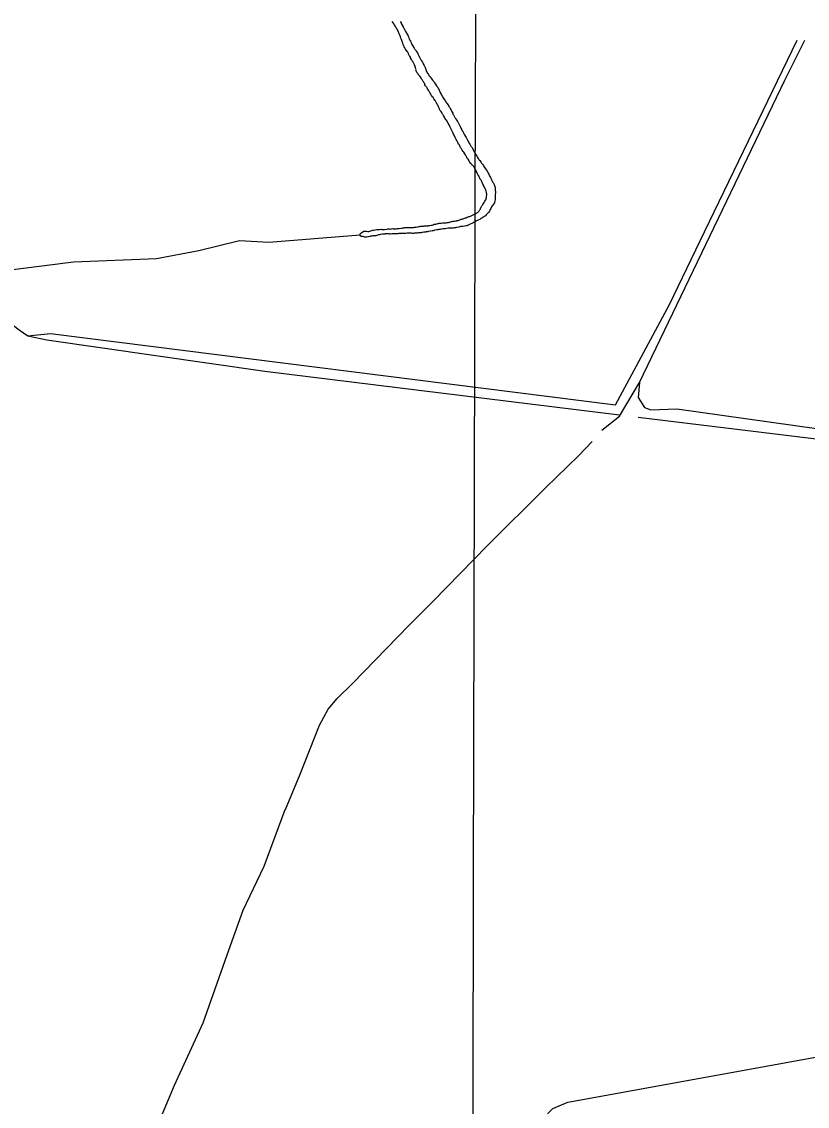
# Model space of a CAD drawing. Extents: x 3177185 to 3215018, y 812988 to 838321.
# Drawn here: x 3190895 to 3192578, y 833803 to 836124 of the extents above; entities that cross this region are included whole.
import ezdxf

# ---------------------------------------------------------------- set-up
doc = ezdxf.new("R2010")
doc.units = 0
doc.layers.add('V-GRID-MAJR', color=7, linetype='Continuous')
doc.layers.add('V-TOPO-SHOR', color=7, linetype='Continuous')

msp = doc.modelspace()

# ---------------------------------------------------------------- linework, layer by layer
at = {"layer": 'V-GRID-MAJR'}
msp.add_spline([(3191823.847, 818374.883), (3191838.828, 824434.0750000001), (3191853.818, 830496.351), (3191868.808, 836558.667), (3191868.816, 836561.711)], degree=3, dxfattribs=at)
at = {"layer": 'V-TOPO-SHOR'}
for points in [[(3191720.748, 836060.7490000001), (3191719.699, 836062.367), (3191718.911, 836063.446), (3191717.596, 836065.337), (3191715.765, 836068.568), (3191714.717, 836070.188), (3191713.934, 836071.802), (3191712.892, 836073.957), (3191712.378, 836075.566), (3191711.342, 836078.255), (3191709.273, 836083.9), (3191708.499, 836086.0480000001), (3191707.203, 836089.2760000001), (3191706.43, 836091.692), (3191705.654, 836093.843), (3191704.62, 836096.53), (3191703.838, 836098.1460000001), (3191703.33, 836100.292), (3191702.5470000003, 836101.9060000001), (3191701.239, 836104.062), (3191698.107, 836110.255), (3191696.795, 836112.144), (3191694.9620000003, 836115.377), (3191693.915, 836117.264), (3191692.8710000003, 836119.15), (3191688.664, 836124.821)], [(3191706.318, 836124.8640000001), (3191706.84, 836123.787), (3191708.149, 836121.63), (3191708.134, 836120.561), (3191710.232, 836117.057), (3191712.323, 836113.284), (3191713.095, 836110.868), (3191714.147, 836109.5160000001), (3191715.194, 836107.63), (3191717.2830000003, 836103.591), (3191720.68, 836097.3960000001), (3191721.989, 836095.2390000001), (3191723.552, 836091.741), (3191724.59, 836089.321), (3191726.6750000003, 836085.0160000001), (3191727.711, 836082.327), (3191728.4960000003, 836080.979), (3191730.056, 836077.481), (3191731.103, 836075.595), (3191732.1410000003, 836073.176), (3191735.8170000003, 836067.78), (3191736.8680000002, 836066.162), (3191737.92, 836064.81), (3191738.441, 836063.733), (3191739.762, 836062.3790000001), (3191740.284, 836061.302), (3191742.6410000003, 836057.528), (3191743.688, 836055.6410000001), (3191744.736, 836054.023), (3191745.258, 836052.946), (3191745.7770000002, 836051.603), (3191746.819, 836049.4500000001), (3191749.6920000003, 836044.064)], [(3190908.63811148, 835451.5890206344), (3190956.942110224, 835456.9561316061), (3192167.2256343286, 835303.9934689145), (3192282.6185202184, 835518.6779077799), (3192357.7580738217, 835674.3241259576), (3192556.341179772, 836084.9081152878)], [(3192137.7065239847, 835250.3223591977), (3192175.276300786, 835279.8414695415), (3192218.2131885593, 835352.2974676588), (3192529.5056249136, 835999.0343397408), (3192572.442512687, 836084.9081152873)], [(3191834.508, 835856.5430000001), (3191833.466, 835858.6950000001), (3191832.948, 835860.041), (3191832.159, 835861.12), (3191831.107, 835862.4720000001), (3191829.544, 835865.702), (3191828.757, 835867.047), (3191827.7090000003, 835868.665), (3191827.191, 835870.011), (3191825.88, 835872.167), (3191824.577, 835874.858), (3191823.531, 835876.7440000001), (3191821.966, 835879.974), (3191821.448, 835881.318), (3191820.139, 835883.474), (3191818.311, 835886.974), (3191817.792, 835888.3200000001), (3191817.008, 835889.667), (3191816.494, 835891.277), (3191815.1890000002, 835893.97), (3191812.84, 835898.547), (3191810.495, 835903.3910000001), (3191809.453, 835905.545), (3191808.933, 835906.623), (3191807.6180000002, 835908.511), (3191806.315, 835911.202), (3191804.216, 835914.4400000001), (3191803.424, 835915.251), (3191802.111, 835917.1410000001), (3191801.06, 835918.759), (3191800.54, 835919.834), (3191798.711, 835923.336), (3191797.659, 835924.686), (3191796.614, 835926.572), (3191796.092, 835927.65), (3191794.781, 835929.806), (3191793.468, 835931.694), (3191791.107, 835935.203), (3191790.071, 835937.892), (3191789.553, 835939.235), (3191788.7660000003, 835940.583), (3191788.248, 835941.926), (3191786.421, 835945.426), (3191785.375, 835947.312), (3191783.808, 835950.2760000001), (3191782.755, 835951.625), (3191781.453, 835954.317), (3191780.67, 835955.932), (3191778.305, 835959.172), (3191777.514, 835960.252), (3191776.2060000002, 835962.408), (3191775.153, 835963.76), (3191773.3140000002, 835966.457), (3191771.213, 835969.427), (3191769.9020000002, 835971.583), (3191769.114, 835972.665), (3191768.3310000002, 835974.278), (3191767.543, 835975.36), (3191766.24, 835978.051), (3191764.661, 835980.209), (3191764.1410000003, 835981.287), (3191763.6210000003, 835982.3640000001), (3191762.828, 835983.177), (3191762.04, 835984.256), (3191761.518, 835985.331), (3191760.469, 835986.951), (3191758.894, 835989.378), (3191758.38, 835990.99), (3191757.333, 835992.8740000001), (3191756.289, 835994.76), (3191754.968, 835996.1140000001), (3191753.399, 835999.078), (3191752.3510000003, 836000.696), (3191751.562, 836001.777), (3191750.5160000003, 836003.661), (3191748.414, 836006.631), (3191744.464, 836011.497), (3191743.413, 836013.115), (3191742.629, 836014.462), (3191741.84, 836015.542), (3191741.0640000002, 836017.692), (3191739.7660000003, 836020.6510000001), (3191739.778, 836021.72), (3191739.014, 836024.671), (3191738.5, 836026.283), (3191737.204, 836029.511), (3191736.432, 836031.9280000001), (3191734.343, 836035.966), (3191733.554, 836037.0480000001), (3191732.7800000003, 836039.196), (3191731.725, 836040.5480000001), (3191730.423, 836043.2390000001), (3191728.332, 836047.009), (3191727.809, 836048.086), (3191726.501, 836050.243), (3191725.45, 836051.863), (3191723.879, 836054.558), (3191723.365, 836056.1680000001), (3191722.063, 836058.861), (3191721.541, 836059.936), (3191720.748, 836060.7490000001)], [(3191749.6920000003, 836044.064), (3191750.7430000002, 836042.444), (3191751.787, 836040.56), (3191753.622, 836037.594), (3191754.4050000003, 836035.979), (3191755.451, 836034.0920000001), (3191757.542, 836030.322), (3191758.06, 836028.976), (3191759.363, 836026.285), (3191759.875, 836024.407), (3191760.653, 836022.525), (3191761.161, 836020.3790000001), (3191764.557, 836013.915), (3191766.398, 836011.484), (3191767.44, 836009.332), (3191769.81, 836006.358), (3191771.911, 836003.389), (3191775.069, 835999.338), (3191776.386, 835997.716), (3191778.495, 835995.2810000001), (3191779.278, 835993.667), (3191781.379, 835990.697), (3191784.011, 835987.187), (3191784.795, 835985.839), (3191785.582, 835984.492), (3191786.626, 835982.606), (3191787.681, 835981.256), (3191789.508, 835977.7540000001), (3191791.582, 835972.644), (3191792.1040000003, 835971.569), (3191793.407, 835968.878), (3191794.4560000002, 835967.26), (3191796.035, 835965.099), (3191796.8170000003, 835963.483), (3191799.702, 835959.166), (3191801.0130000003, 835957.012), (3191802.848, 835954.044), (3191803.895, 835952.16), (3191805.74, 835949.995), (3191808.366, 835946.2170000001), (3191809.676, 835944.06), (3191810.723, 835942.176), (3191811.509, 835941.095), (3191812.8140000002, 835938.404), (3191814.389, 835935.9770000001), (3191815.173, 835934.6290000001), (3191815.955, 835933.013), (3191816.998, 835930.861), (3191818.304, 835928.438), (3191818.823, 835927.0920000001), (3191818.808, 835926.023), (3191819.863, 835924.938), (3191821.954, 835920.899), (3191823.007, 835919.55), (3191823.5270000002, 835918.4720000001), (3191824.315, 835917.393), (3191826.679, 835913.885), (3191827.201, 835912.81), (3191828.778, 835910.649), (3191829.032, 835909.576), (3191830.085, 835908.224), (3191832.694, 835903.108), (3191833.742, 835901.49), (3191834.2600000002, 835900.147), (3191835.043, 835898.5310000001), (3191836.089, 835896.647), (3191836.863, 835894.497), (3191838.9560000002, 835890.724), (3191840.5330000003, 835888.566), (3191841.5700000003, 835885.876), (3191842.622, 835884.527), (3191843.927, 835882.1020000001), (3191845.7600000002, 835878.868), (3191847.3310000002, 835876.1730000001), (3191847.849, 835874.8300000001), (3191849.151, 835872.139), (3191852.029, 835867.019), (3191853.075, 835865.134), (3191854.9080000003, 835862.169), (3191855.961, 835860.817), (3191857.534, 835858.122), (3191859.3710000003, 835855.425), (3191861.986, 835850.843), (3191863.031, 835848.691), (3191864.602, 835845.996), (3191865.646, 835844.11), (3191867.4790000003, 835840.876), (3191870.094, 835836.296), (3191870.877, 835834.681), (3191872.708, 835831.447), (3191874.028, 835830.093), (3191875.335, 835827.6680000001), (3191876.394, 835826.853), (3191879.022, 835823.0750000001), (3191880.3340000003, 835821.186), (3191882.184, 835819.29), (3191884.021, 835816.591), (3191885.3310000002, 835814.434), (3191888.4790000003, 835809.5800000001), (3191889.79, 835807.424), (3191892.159, 835804.4500000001)], [(3191839.231, 835702.14), (3191840.574, 835702.658), (3191841.916, 835702.908), (3191843.528, 835703.422), (3191845.676, 835704.198), (3191847.556, 835704.708), (3191849.708, 835705.753), (3191852.668, 835707.051), (3191854.8140000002, 835707.559), (3191856.696, 835708.337), (3191859.387, 835709.642), (3191861.003, 835710.422), (3191862.083, 835711.213), (3191863.426, 835711.731), (3191864.507, 835712.517), (3191865.576, 835712.505), (3191867.1920000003, 835713.287), (3191868.272, 835714.076), (3191869.8850000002, 835714.856), (3191871.776, 835716.171), (3191872.853, 835716.691), (3191873.6720000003, 835718.018), (3191875.839, 835720.132), (3191876.39, 835721.461), (3191877.207, 835722.522), (3191877.756, 835723.585), (3191878.036, 835724.652), (3191879.681, 835727.841), (3191879.9620000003, 835728.905), (3191881.049, 835730.231), (3191882.137, 835731.554), (3191882.9560000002, 835732.881), (3191884.324, 835735.2710000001), (3191885.417, 835737.128), (3191886.237, 835738.4550000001), (3191887.326, 835740.047), (3191888.424, 835742.172), (3191888.973, 835743.235), (3191889.798, 835745.099), (3191890.079, 835746.164), (3191890.642, 835748.2980000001), (3191890.929, 835749.897), (3191891.244, 835753.639), (3191891.2600000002, 835754.9770000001), (3191890.757, 835757.389), (3191890.775, 835758.726), (3191890.009, 835761.68), (3191889.497, 835763.56), (3191888.453, 835765.444), (3191887.67, 835767.06), (3191887.1520000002, 835768.403), (3191886.106, 835770.289), (3191885.589, 835771.633), (3191884.543, 835773.519), (3191884.021, 835774.594), (3191882.974, 835776.481), (3191882.468, 835778.6290000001), (3191880.904, 835781.857), (3191880.1210000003, 835783.4720000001), (3191879.3310000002, 835784.285), (3191878.2800000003, 835785.903), (3191877.492, 835786.983), (3191876.453, 835789.403), (3191875.671, 835791.019), (3191874.883, 835792.099), (3191874.375, 835794.245), (3191872.54, 835797.21), (3191871.757, 835798.826), (3191870.969, 835799.9060000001), (3191870.449, 835800.983), (3191869.4020000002, 835802.8690000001), (3191868.366, 835805.556), (3191866.799, 835808.517), (3191866.011, 835809.599), (3191865.488, 835810.676), (3191864.171, 835812.2980000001), (3191862.599, 835814.725), (3191860.489, 835817.158), (3191859.697, 835817.971), (3191858.644, 835819.323), (3191857.8510000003, 835820.134), (3191856.534, 835821.756), (3191855.218, 835823.378), (3191854.429, 835824.459), (3191853.383, 835826.343), (3191852.598, 835827.691), (3191851.292, 835830.116), (3191848.9220000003, 835833.087), (3191848.4020000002, 835834.164), (3191847.615, 835835.512), (3191846.5670000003, 835837.13), (3191845.791, 835839.28), (3191844.482, 835841.437), (3191842.383, 835844.6730000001), (3191841.066, 835846.295), (3191838.961, 835848.996), (3191837.91, 835850.6140000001), (3191836.861, 835852.234), (3191836.077, 835853.5800000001), (3191835.286, 835854.661), (3191834.508, 835856.5430000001)], [(3191892.159, 835804.4500000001), (3191892.94, 835802.836), (3191893.722, 835801.22), (3191895.037, 835799.332), (3191897.378, 835794.22), (3191898.162, 835792.873), (3191899.203, 835790.452), (3191900.509, 835788.027), (3191901.552, 835785.875), (3191903.909, 835781.832), (3191904.957, 835780.214), (3191905.4760000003, 835778.871), (3191906.524, 835777.251), (3191907.306, 835775.637), (3191908.593, 835771.608), (3191909.08, 835767.856), (3191909.324, 835765.98), (3191909.557, 835763.304), (3191909.795, 835760.893), (3191909.756, 835757.9500000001), (3191909.449, 835754.745), (3191909.119, 835749.934), (3191909.082, 835746.991), (3191909.326, 835745.117), (3191909.2970000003, 835742.9770000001), (3191908.73, 835740.311), (3191908.1750000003, 835738.711), (3191907.616, 835736.846), (3191905.969, 835733.657), (3191903.796, 835731.011), (3191901.615, 835727.828), (3191901.066, 835726.765), (3191900.237, 835724.635), (3191898.867, 835721.9770000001), (3191896.954, 835718.792), (3191894.773, 835715.612), (3191892.876, 835713.763), (3191890.982, 835711.9130000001), (3191889.894, 835710.59), (3191888.537, 835709.003), (3191887.185, 835707.9500000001), (3191884.494, 835706.648), (3191882.6010000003, 835705.067), (3191880.441, 835703.488), (3191878.827, 835702.7050000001), (3191876.941, 835701.661), (3191876.128, 835700.868), (3191872.9020000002, 835699.572), (3191871.825, 835699.052), (3191870.752, 835698.7980000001), (3191869.6720000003, 835698.007), (3191868.057, 835697.2270000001), (3191866.981, 835696.7050000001), (3191865.9, 835695.916), (3191863.477, 835694.61), (3191862.4, 835694.087), (3191860.512, 835692.775), (3191859.17, 835692.525), (3191857.018, 835691.482), (3191855.941, 835690.96), (3191853.249, 835689.658), (3191850.29, 835688.357), (3191848.943, 835687.573), (3191847.0670000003, 835687.329), (3191843.5810000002, 835686.571), (3191839.829, 835686.084), (3191837.687, 835685.8420000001), (3191836.349, 835685.861), (3191835.008, 835685.611), (3191833.935, 835685.357), (3191831.254, 835684.855), (3191826.154, 835683.581), (3191824.541, 835682.801), (3191822.935, 835682.821), (3191821.866, 835682.836), (3191819.187, 835682.6), (3191815.708, 835682.3790000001), (3191813.5670000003, 835682.4060000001), (3191812.2260000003, 835682.1560000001), (3191809.555, 835682.457), (3191805.003, 835681.98), (3191802.5840000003, 835681.208), (3191799.907, 835680.974), (3191798.3000000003, 835680.726), (3191793.475, 835679.987), (3191791.332, 835679.745), (3191789.9930000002, 835679.495), (3191787.849, 835679.256), (3191786.237, 835678.742), (3191784.095, 835678.5), (3191779.538, 835677.757), (3191778.465, 835677.503), (3191776.853, 835676.9890000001), (3191774.438, 835676.483), (3191771.753, 835675.715), (3191766.128, 835674.984), (3191764.786, 835674.734), (3191762.91, 835674.49), (3191761.571, 835674.24), (3191759.963, 835673.992), (3191756.4790000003, 835673.503)], [(3191626.503, 835675.424), (3191627.847, 835675.942), (3191629.723, 835676.186), (3191631.06, 835676.167), (3191632.397, 835676.1510000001), (3191633.999, 835675.862), (3191636.401, 835675.5650000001), (3191638.003, 835675.277), (3191639.076, 835675.5310000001), (3191642.8340000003, 835676.552), (3191647.401, 835678.101), (3191648.474, 835678.355), (3191649.811, 835678.336), (3191652.2260000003, 835678.84), (3191656.244, 835679.3250000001), (3191657.3170000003, 835679.579), (3191659.1890000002, 835679.555), (3191661.596, 835679.524), (3191665.882, 835680.005), (3191666.9450000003, 835679.457), (3191669.8880000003, 835679.42), (3191672.298, 835679.655), (3191678.193, 835680.382), (3191680.0670000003, 835680.628), (3191681.674, 835680.8740000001), (3191683.009, 835680.589), (3191684.881, 835680.567), (3191687.558, 835680.8), (3191689.973, 835681.304), (3191691.044, 835681.289), (3191693.45, 835681.259), (3191697.4620000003, 835681.208), (3191699.344, 835681.986), (3191700.678, 835681.701), (3191703.6210000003, 835681.664), (3191709.781, 835682.389), (3191711.124, 835682.905), (3191713.269, 835683.147), (3191714.338, 835683.133), (3191715.681, 835683.6510000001), (3191717.019, 835683.634), (3191720.7660000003, 835683.854), (3191722.374, 835684.101), (3191723.98, 835684.081), (3191725.583, 835684.06), (3191729.329, 835684.011), (3191731.736, 835683.983), (3191734.9450000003, 835683.942), (3191736.286, 835684.191), (3191737.894, 835684.437), (3191739.233, 835684.689), (3191742.719, 835685.179), (3191744.327, 835685.426), (3191746.205, 835685.936), (3191747.542, 835685.92), (3191749.688, 835686.4280000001), (3191752.367, 835686.661), (3191756.115, 835686.881), (3191757.454, 835687.132), (3191759.599, 835687.372), (3191760.94, 835687.622), (3191763.074, 835687.327), (3191766.019, 835687.558), (3191767.365, 835688.077), (3191769.236, 835688.052), (3191772.188, 835688.818), (3191774.0640000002, 835689.06), (3191776.48, 835689.832), (3191778.362, 835690.61), (3191779.433, 835690.598), (3191782.114, 835691.0970000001), (3191784.5330000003, 835691.8690000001), (3191786.677, 835692.377), (3191788.019, 835692.627), (3191789.358, 835692.877), (3191790.699, 835693.1290000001), (3191792.037, 835693.111), (3191793.642, 835693.09), (3191796.592, 835693.588), (3191797.661, 835693.5750000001), (3191799.532, 835693.551), (3191801.679, 835694.059), (3191804.353, 835694.0260000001), (3191806.234, 835694.536), (3191809.4450000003, 835694.761), (3191810.786, 835695.013), (3191812.396, 835695.527), (3191813.473, 835696.047), (3191815.8880000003, 835696.5530000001), (3191816.9590000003, 835696.539), (3191818.569, 835697.055), (3191820.4450000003, 835697.297), (3191822.321, 835697.54), (3191824.731, 835697.778), (3191826.877, 835698.286), (3191827.955, 835698.806), (3191829.562, 835699.054), (3191833.322, 835700.3420000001), (3191836.2800000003, 835701.3740000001), (3191837.887, 835701.622), (3191839.231, 835702.14)], [(3191619.982, 835667.482), (3191424.2608587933, 835651.5413810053), (3191361.6140344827, 835655.0217601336), (3191274.6045562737, 835634.1394853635), (3191184.114698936, 835616.7375897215), (3191006.6153633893, 835609.7768314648), (3190317.500295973, 835522.7673532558), (3189906.815558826, 835474.0420454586), (3188928.829023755, 835390.5129463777), (3188918.38788637, 835362.6699133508), (3188897.5056116, 835352.2287759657), (3188881.145, 835350.974)], [(3191756.4790000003, 835673.503), (3191753.799, 835673.001), (3191751.923, 835672.758), (3191750.5810000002, 835672.508), (3191747.904, 835672.274), (3191746.0330000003, 835672.299), (3191743.3540000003, 835672.063), (3191741.7460000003, 835671.817), (3191740.409, 835671.834), (3191735.588, 835671.361), (3191734.515, 835671.107), (3191733.444, 835671.1190000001), (3191732.106, 835671.138), (3191730.2430000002, 835671.697), (3191728.637, 835671.715), (3191727.0330000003, 835671.738), (3191725.159, 835671.76), (3191722.751, 835671.525), (3191721.145, 835671.5430000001), (3191717.662, 835671.054), (3191714.987, 835671.088), (3191713.115, 835671.113), (3191711.774, 835670.861), (3191710.705, 835670.875), (3191707.764, 835670.912), (3191704.5500000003, 835670.687), (3191702.678, 835670.71), (3191700.798, 835670.198), (3191697.857, 835670.236), (3191695.986, 835670.261), (3191693.307, 835670.025), (3191689.029, 835670.081), (3191685.815, 835669.853), (3191684.744, 835669.868), (3191682.606, 835669.894), (3191679.931, 835669.929), (3191675.116, 835669.991), (3191674.0470000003, 835670.005), (3191672.974, 835669.7490000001), (3191671.633, 835669.4990000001), (3191669.491, 835669.26), (3191668.153, 835669.2760000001), (3191663.062, 835668.539), (3191661.721, 835668.289), (3191659.574, 835667.7810000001), (3191656.086, 835667.0210000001), (3191655.0130000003, 835666.769), (3191653.404, 835666.253), (3191649.656, 835666.034), (3191646.977, 835665.8), (3191645.099, 835665.291), (3191642.42, 835665.055), (3191641.345, 835664.535), (3191637.857, 835663.777), (3191636.5160000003, 835663.527), (3191634.1010000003, 835663.0210000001), (3191632.2290000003, 835663.046), (3191630.896, 835663.331), (3191629.827, 835663.345), (3191628.225, 835663.632), (3191626.894, 835664.185), (3191625.291, 835664.2050000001), (3191624.228, 835664.7540000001), (3191622.89, 835664.77), (3191621.295, 835665.594), (3191619.982, 835667.482), (3191619.999, 835668.819), (3191620.548, 835669.882), (3191620.828, 835670.949), (3191621.909, 835671.738), (3191622.985, 835672.26), (3191626.503, 835675.424)], [(3190809.3465585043, 835553.5641290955), (3190868.3847791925, 835481.1081309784), (3190889.853223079, 835465.0067980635), (3190908.63811148, 835451.5890206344), (3190948.8914437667, 835443.538354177), (3191415.8300982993, 835376.4494670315), (3192175.276300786, 835282.525025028)], [(3192218.2131885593, 835352.2974676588), (3192215.529633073, 835320.0948018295), (3192228.9474105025, 835298.626357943), (3192242.3651879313, 835293.2592469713), (3192298.7198531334, 835295.9428024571), (3192698.569620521, 835239.5881372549), (3193627.079818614, 835118.8281403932), (3194528.754461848, 834998.0681435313), (3194617.3117928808, 834987.3339215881)], [(3193597.5607082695, 835108.0939184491), (3193031.330500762, 835177.8663610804), (3192215.529633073, 835277.1579140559)], [(3191165.674, 833712.0430000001), (3191222.416, 833848.405), (3191284.092, 833981.74), (3191335.673, 834127.132), (3191369.967, 834222.845), (3191414.701, 834316.639), (3191459.8000000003, 834437.992), (3191460.097, 834437.992), (3191491.532, 834513.9130000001), (3191532.969, 834618.4180000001), (3191551.704, 834653.046), (3191571.082, 834675.574), (3191603.606, 834707.511), (3191725.249, 834832.856), (3191776.775, 834884.071), (3191891.957, 835002.302), (3192016.95, 835126.681), (3192087.9790000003, 835195.3030000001), (3192116.8680000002, 835225.8470000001)], [(3192132.3394130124, 833296.6939655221), (3192016.9465271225, 833771.6832865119), (3192022.313638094, 833787.7846194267), (3192033.0478600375, 833798.5188413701), (3192065.2505258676, 833811.9366187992), (3193012.545612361, 833983.6841698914), (3193117.204276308, 834010.5197247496), (3193138.672720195, 834018.570391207), (3193138.672720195, 834026.6210576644), (3193135.9891647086, 834037.3552796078), (3193144.039831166, 834058.8237234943), (3193154.77405311, 834082.9757228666), (3193278.217605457, 834345.9641604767), (3193506.3198217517, 834885.3588131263), (3193530.471821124, 834949.7641447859), (3193597.5607082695, 835108.0939184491), (3193857.865590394, 835073.2076971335), (3194405.310909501, 835000.7516990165), (3194550.222905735, 834981.9668106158), (3194700.502012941, 834963.181922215)]]:
    msp.add_lwpolyline(points, dxfattribs=at)

doc.saveas('drawing.dxf')
